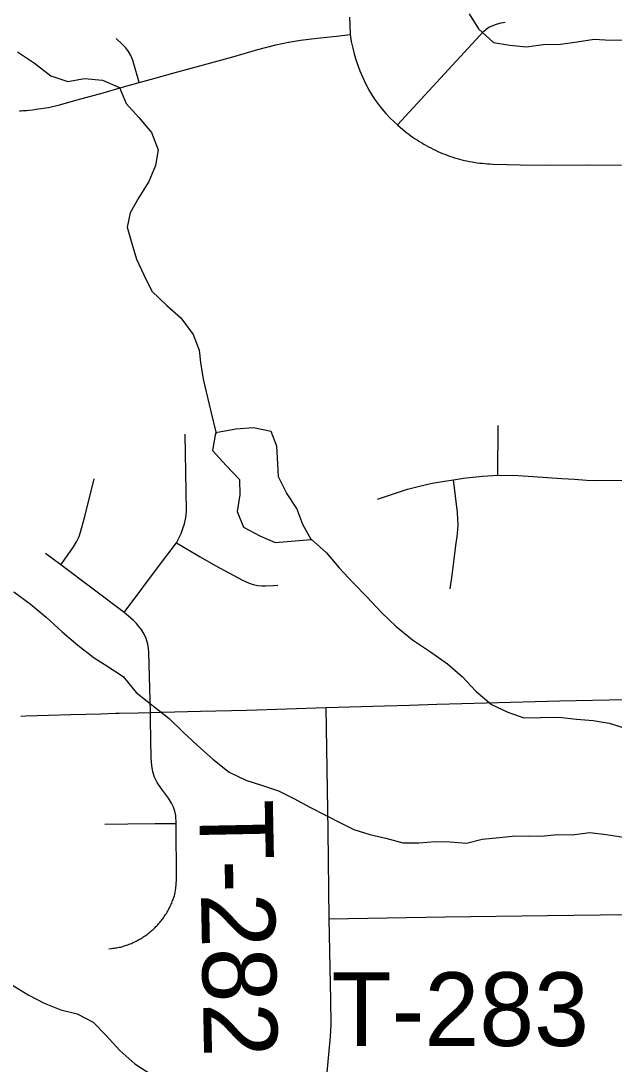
# Model space of a CAD drawing. Extents: x 0 to 34, y 0 to 22.
# Drawn here: x 4.4977 to 4.7263, y 19.7831 to 20.1852 of the extents above; entities that cross this region are included whole.
import ezdxf

# ---------------------------------------------------------------- set-up
doc = ezdxf.new("R2010")
doc.units = 0
for name, color, linetype in [('GM_X_County_Road', 7, 'Continuous'), ('GM_X_Minor_Lake', 7, 'Continuous'), ('GM_X_Minor_River', 7, 'Continuous'), ('GM_X_Township_Road', 7, 'Continuous'), ('GM_X_Township_Road_Text', 7, 'Continuous')]:
    doc.layers.add(name, color=color, linetype=linetype)

msp = doc.modelspace()

# ---------------------------------------------------------------- linework, layer by layer
at = {"layer": 'GM_X_County_Road'}
msp.add_lwpolyline([(4.49772, 19.91725), (4.49959, 19.9173), (4.50833, 19.91756), (4.51699, 19.91781), (4.52855, 19.91813), (4.53435, 19.9183), (4.53565, 19.91833), (4.54292, 19.91853), (4.54771, 19.91865), (4.55205, 19.91873), (4.56696, 19.9191), (4.58481, 19.91956), (4.61533, 19.92056), (4.63779, 19.9212), (4.64744, 19.92147), (4.65805, 19.92177), (4.66759, 19.92204), (4.67698, 19.92231), (4.68645, 19.92257), (4.69593, 19.92284), (4.70533, 19.9231), (4.73073, 19.92363)], dxfattribs=at)
at = {"layer": 'GM_X_Minor_Lake'}
for points in [[(4.57286, 20.0264), (4.57258, 20.02553), (4.57155, 20.01962), (4.57678, 20.01383), (4.58201, 20.00841), (4.58212, 20.00252), (4.5811, 19.99604), (4.58349, 19.99001), (4.58981, 19.98671), (4.59574, 19.98416), (4.60953, 19.9853)], [(4.60953, 19.9853), (4.60643, 19.99101), (4.60404, 19.99723), (4.60013, 20.00324), (4.59698, 20.00945), (4.5967, 20.01439), (4.59638, 20.02122), (4.59419, 20.02688), (4.58733, 20.02827), (4.58051, 20.02777), (4.57286, 20.0264)]]:
    msp.add_lwpolyline(points, dxfattribs=at)
at = {"layer": 'GM_X_Minor_River'}
for points in [[(4.67049, 20.18793), (4.67402, 20.18211), (4.67981, 20.17689), (4.68609, 20.17587), (4.69255, 20.17523), (4.69899, 20.17611), (4.70562, 20.17624), (4.71206, 20.17712), (4.71868, 20.17819), (4.72495, 20.17774), (4.7314, 20.17786)], [(4.49639, 20.17328), (4.50293, 20.16884), (4.50928, 20.16402), (4.51577, 20.16186), (4.5222, 20.16293), (4.52923, 20.1623), (4.53574, 20.15957), (4.53832, 20.15335), (4.54316, 20.14793), (4.54802, 20.14213), (4.55061, 20.13553), (4.54958, 20.12943), (4.54704, 20.1233), (4.54317, 20.11714), (4.53987, 20.11119), (4.53864, 20.10566), (4.54046, 20.09942), (4.54229, 20.09337), (4.54505, 20.08734), (4.54821, 20.08094), (4.554, 20.07554), (4.5594, 20.0707), (4.56408, 20.06433), (4.56647, 20.05829), (4.56694, 20.05355), (4.56801, 20.04711), (4.57089, 20.03462), (4.57302, 20.02608)], [(4.60957, 19.98536), (4.61555, 19.98015), (4.6204, 19.97435), (4.62582, 19.96856), (4.63105, 19.96315), (4.63666, 19.95718), (4.64227, 19.95177), (4.64862, 19.94657), (4.65554, 19.94194), (4.66208, 19.93732), (4.66786, 19.93229), (4.67309, 19.92688), (4.67907, 19.92167), (4.68538, 19.91875), (4.6915, 19.91658), (4.69794, 19.9167), (4.70496, 19.91683), (4.71181, 19.91601), (4.71827, 19.91556), (4.72436, 19.91453), (4.73473, 19.91132)], [(4.49497, 19.96517), (4.50131, 19.96054), (4.50748, 19.95533), (4.51366, 19.94975), (4.51964, 19.94454), (4.52599, 19.93972), (4.53079, 19.93657), (4.53713, 19.93251), (4.54218, 19.92634), (4.55489, 19.91631), (4.56011, 19.91109), (4.5657, 19.90606), (4.57169, 19.90066), (4.57804, 19.89565), (4.58436, 19.89254), (4.59047, 19.89056), (4.59696, 19.8884), (4.6029, 19.88547), (4.60903, 19.88217), (4.61516, 19.87905), (4.6211, 19.87593), (4.62608, 19.87355), (4.63219, 19.87158), (4.63829, 19.87017), (4.64496, 19.8684), (4.65103, 19.86832), (4.65748, 19.86882), (4.66317, 19.86874), (4.66944, 19.86828), (4.67548, 19.86973), (4.68211, 19.87042), (4.68704, 19.87089), (4.69349, 19.87101), (4.69823, 19.87091), (4.70448, 19.8716), (4.71017, 19.87151), (4.71699, 19.8724), (4.72326, 19.87157), (4.72992, 19.87055)], [(4.45228, 19.82867), (4.46132, 19.82601), (4.46781, 19.82385), (4.4743, 19.82188), (4.4806, 19.81972), (4.48654, 19.81679), (4.49381, 19.81389), (4.50052, 19.80983), (4.50665, 19.80652), (4.51315, 19.80399), (4.51944, 19.80239), (4.52557, 19.79928), (4.53061, 19.79405), (4.53584, 19.78826), (4.54162, 19.78323), (4.54777, 19.77917), (4.5541, 19.77568)]]:
    msp.add_lwpolyline(points, dxfattribs=at)
at = {"layer": 'GM_X_Township_Road'}
msp.add_line((4.68156, 20.01011), (4.68164, 20.02917), dxfattribs=at)
for points in [[(4.62432, 20.18656), (4.62443, 20.18369), (4.62461, 20.17997), (4.62505, 20.17727), (4.6256, 20.17462), (4.62615, 20.17247), (4.6267, 20.17065), (4.62736, 20.16872), (4.62836, 20.16596), (4.62996, 20.16221), (4.63172, 20.15874), (4.63404, 20.15499), (4.63624, 20.15196), (4.63834, 20.14948), (4.63999, 20.14766), (4.64282, 20.14512), (4.64492, 20.14331), (4.64569, 20.14268), (4.64646, 20.14206), (4.64725, 20.14146), (4.64804, 20.14086), (4.64885, 20.14029), (4.64967, 20.13972), (4.6505, 20.13917), (4.65133, 20.13864), (4.65218, 20.13812), (4.65303, 20.13761), (4.65389, 20.13713), (4.65476, 20.13665), (4.65564, 20.13619), (4.65653, 20.13575), (4.65743, 20.13532), (4.65833, 20.1349), (4.65924, 20.13451), (4.66015, 20.13413), (4.66108, 20.13376), (4.66201, 20.13341), (4.66294, 20.13308), (4.66388, 20.13276), (4.66483, 20.13246), (4.66578, 20.13218), (4.66673, 20.13191), (4.66769, 20.13166), (4.66866, 20.13143), (4.66962, 20.13121), (4.6706, 20.13101), (4.67157, 20.13083), (4.67353, 20.13052), (4.67451, 20.13039), (4.6755, 20.13028), (4.67649, 20.13018), (4.67748, 20.1301), (4.67847, 20.13004), (4.67946, 20.12999), (4.68494, 20.12979), (4.69007, 20.12971), (4.70123, 20.12959), (4.71601, 20.12973), (4.72914, 20.12962)], [(4.64282, 20.14512), (4.67149, 20.17618), (4.67611, 20.18128), (4.677, 20.182), (4.67808, 20.18278), (4.67952, 20.18344), (4.68132, 20.18404), (4.68276, 20.1844), (4.68432, 20.18464)], [(4.49724, 20.15048), (4.4979, 20.15055), (4.49856, 20.15061), (4.49922, 20.15066), (4.49988, 20.1507), (4.50084, 20.15078), (4.50227, 20.15095), (4.50442, 20.15123), (4.50838, 20.15183), (4.51258, 20.15277), (4.51939, 20.15469), (4.5294, 20.1575), (4.53733, 20.15971), (4.54328, 20.16148), (4.54897, 20.163), (4.55629, 20.16501), (4.57088, 20.16896), (4.57934, 20.17134), (4.58904, 20.1741), (4.59598, 20.17592), (4.60084, 20.17697), (4.60541, 20.17769), (4.61186, 20.17851), (4.61936, 20.17934), (4.62461, 20.17997)], [(4.54328, 20.16148), (4.54262, 20.16379), (4.54179, 20.16677), (4.541, 20.16957), (4.54072, 20.17036), (4.54005, 20.17189), (4.53921, 20.17335), (4.53813, 20.1748), (4.5368, 20.17627), (4.53439, 20.1784)], [(4.53752, 19.95716), (4.55156, 19.97588), (4.55764, 19.984), (4.5586, 19.98574), (4.55943, 19.9876), (4.56029, 19.98988), (4.56079, 19.99137), (4.56121, 19.99311), (4.56141, 19.99448), (4.5615, 19.99642), (4.561, 20.02591)], [(4.63511, 20.00084), (4.6467, 20.00462), (4.65085, 20.00576), (4.65625, 20.00702), (4.661, 20.00781), (4.66436, 20.00829), (4.66826, 20.00889), (4.67181, 20.00931), (4.67559, 20.00967), (4.68156, 20.01011), (4.6894, 20.00991), (4.69511, 20.00959), (4.70612, 20.00884), (4.71099, 20.00851), (4.7157, 20.00818), (4.7196, 20.00806), (4.73005, 20.00818)], [(4.51312, 19.97548), (4.51594, 19.9795), (4.51799, 19.98241), (4.51914, 19.98443), (4.52013, 19.9865), (4.52071, 19.98811), (4.52113, 19.98955), (4.52237, 19.99418), (4.52596, 20.00867)], [(4.66316, 19.96624), (4.66385, 19.97157), (4.66465, 19.9777), (4.66534, 19.98294), (4.66579, 19.9864), (4.66608, 19.98905), (4.66622, 19.99105), (4.66611, 19.99315), (4.66592, 19.99567), (4.66436, 20.00829)], [(4.55764, 19.984), (4.56684, 19.97857), (4.5728, 19.97518), (4.58316, 19.96955), (4.58564, 19.96851), (4.58727, 19.96799), (4.58891, 19.9676), (4.59058, 19.96744), (4.59198, 19.96739), (4.595, 19.96757), (4.59674, 19.96767)], [(4.54771, 19.91865), (4.54708, 19.94184), (4.54692, 19.94329), (4.54663, 19.94499), (4.54597, 19.94706), (4.54543, 19.94834), (4.54489, 19.94938), (4.5441, 19.95066), (4.54323, 19.95178), (4.54226, 19.95288), (4.54112, 19.95406), (4.53926, 19.95571), (4.53752, 19.95716), (4.51312, 19.97548), (4.50725, 19.97989)], [(4.53166, 19.82755), (4.53265, 19.82764), (4.53314, 19.8277), (4.53363, 19.82776), (4.53413, 19.82783), (4.53462, 19.82791), (4.5351, 19.828), (4.53559, 19.8281), (4.53607, 19.82821), (4.53655, 19.82832), (4.53703, 19.82846), (4.53751, 19.8286), (4.53799, 19.82875), (4.53846, 19.8289), (4.53893, 19.82907), (4.5394, 19.82924), (4.53986, 19.82942), (4.54032, 19.82961), (4.54078, 19.82981), (4.54124, 19.83002), (4.54169, 19.83023), (4.54214, 19.83045), (4.54258, 19.83068), (4.54302, 19.83092), (4.54345, 19.83117), (4.54389, 19.83142), (4.54432, 19.83168), (4.54474, 19.83195), (4.54515, 19.83222), (4.54557, 19.83251), (4.54598, 19.83279), (4.54638, 19.83309), (4.54678, 19.83339), (4.54717, 19.8337), (4.54756, 19.83402), (4.54794, 19.83434), (4.54832, 19.83467), (4.54869, 19.83501), (4.54906, 19.83535), (4.54942, 19.8357), (4.54977, 19.83605), (4.55012, 19.83641), (4.55046, 19.83678), (4.5508, 19.83715), (4.55113, 19.83753), (4.55145, 19.83791), (4.55177, 19.8383), (4.55207, 19.83869), (4.55238, 19.83909), (4.55267, 19.8395), (4.55296, 19.83991), (4.55324, 19.84032), (4.55351, 19.84074), (4.55378, 19.84116), (4.55404, 19.84159), (4.55429, 19.84202), (4.55454, 19.84246), (4.55478, 19.8429), (4.555, 19.84334), (4.55523, 19.84379), (4.55544, 19.84424), (4.55565, 19.8447), (4.55585, 19.84515), (4.55603, 19.84562), (4.55621, 19.84608), (4.55639, 19.84655), (4.55656, 19.84701), (4.55686, 19.84796), (4.55717, 19.84939), (4.55741, 19.85084), (4.55756, 19.85228), (4.5577, 19.85426), (4.55761, 19.87585), (4.55741, 19.87889), (4.55703, 19.88053), (4.55653, 19.88206), (4.55572, 19.88367), (4.55466, 19.88556), (4.55196, 19.88917), (4.55027, 19.89164), (4.54916, 19.89371), (4.54858, 19.89579), (4.54819, 19.89821), (4.54795, 19.90105), (4.54771, 19.91563), (4.54771, 19.91865)], [(4.61551, 19.7771), (4.61703, 19.7937), (4.61716, 19.79596), (4.61726, 19.79836), (4.61716, 19.80786), (4.61646, 19.83904), (4.61611, 19.87312), (4.61533, 19.92056)], [(4.53013, 19.87554), (4.53897, 19.87564), (4.54946, 19.87576), (4.55761, 19.87585)], [(4.61646, 19.83904), (4.66125, 19.83983), (4.70069, 19.84037), (4.73111, 19.84075)]]:
    msp.add_lwpolyline(points, dxfattribs=at)

# ---------------------------------------------------------------- texts
at = {"layer": 'GM_X_Township_Road_Text'}
for s, rotation, p in [('T-282', 271.1227, (4.5664, 19.88473)), ('T-283', 0, (4.61737, 19.79006))]:
    msp.add_text(s, height=0.028409, rotation=rotation, dxfattribs=at).set_placement(p)

doc.saveas('drawing.dxf')
